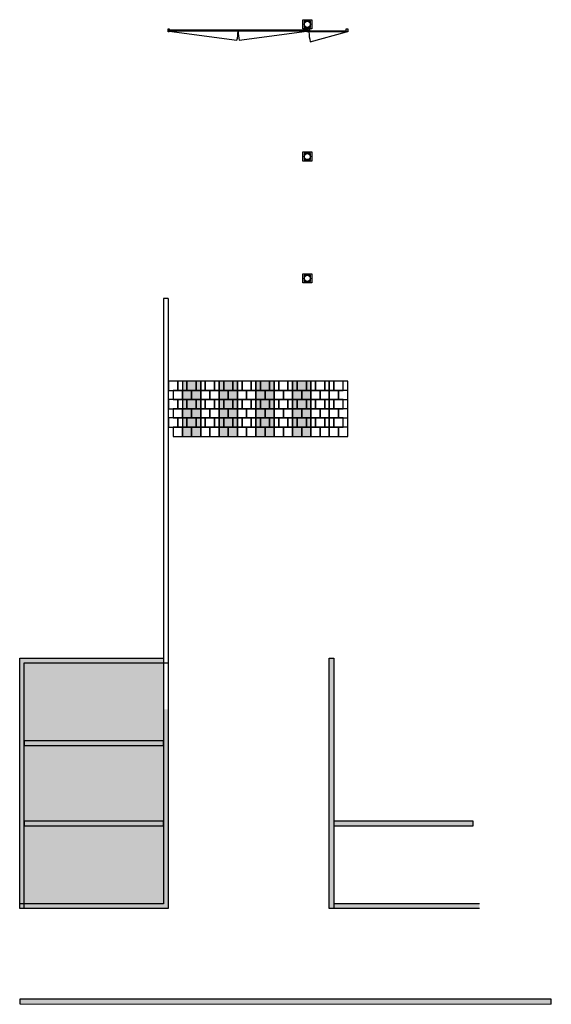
# Model space of a CAD drawing. Header units: millimetres. Extents: x 0 to 74930, y -1933 to 40510.
# Tile 311 of 311: x 57568 to 74930, y 8395 to 40510. Entities that reach past the tile are written whole.
import ezdxf

# ---------------------------------------------------------------- set-up
doc = ezdxf.new("R2010")
doc.units = ezdxf.units.MM
doc.header["$LTSCALE"] = 100
for name, color, linetype in [('T--L9020_OPSTALLEN', 2, 'Continuous'), ('T--L9034_TOEGANGEN', 1, 'Continuous'), ('T--L9072_TERREIN_INR_Belijning', 7, 'Continuous')]:
    doc.layers.add(name, color=color, linetype=linetype)

msp = doc.modelspace()

# ---------------------------------------------------------------- hatches: boundary and pattern name
at = {"layer": 'T--L9072_TERREIN_INR_Belijning', "transparency": 33554559}
h = msp.add_hatch(color=9, dxfattribs=at)
h.dxf.hatch_style = 1
h.paths.add_polyline_path([(63480, 28720), (62880, 28720), (62880, 26920), (63480, 26920)])
h = msp.add_hatch(color=9, dxfattribs=at)
h.dxf.hatch_style = 1
h.paths.add_polyline_path([(64680, 28720), (64080, 28720), (64080, 26920), (64680, 26920)])
h = msp.add_hatch(color=9, dxfattribs=at)
h.dxf.hatch_style = 1
h.paths.add_polyline_path([(65880, 28720), (65280, 28720), (65280, 26920), (65880, 26920)])
h = msp.add_hatch(color=9, dxfattribs=at)
h.dxf.hatch_style = 1
h.paths.add_polyline_path([(67080, 28720), (66480, 28720), (66480, 26920), (67080, 26920)])
h = msp.add_hatch(color=9, dxfattribs=at)
h.dxf.hatch_style = 1
h.paths.add_polyline_path([(62268, 19680), (57568, 19680), (57568, 11670), (57718, 11670), (57718, 19530), (62268, 19530)])
h.paths.add_polyline_path([(62418, 18020), (62268, 18020), (62268, 11670), (57718, 11670), (57718, 11520), (62418, 11520)])
h.paths.add_polyline_path([(57718, 11670), (57568, 11670), (57568, 11520), (57718, 11520)])
h = msp.add_hatch(color=9, dxfattribs=at)
h.dxf.hatch_style = 1
h.paths.add_polyline_path([(67830, 19680), (67680, 19680), (67680, 11520), (67830, 11520)])
h = msp.add_hatch(color=9, dxfattribs=at)
h.dxf.hatch_style = 1
h.paths.add_polyline_path([(57718, 19530), (57718, 11670), (62268, 11670), (62268, 19530)])
h = msp.add_hatch(color=9, dxfattribs=at)
h.dxf.hatch_style = 1
h.paths.add_polyline_path([(57718, 19530), (57718, 11670), (62268, 11670), (62268, 19530)])
h = msp.add_hatch(color=9, dxfattribs=at)
h.dxf.hatch_style = 1
h.paths.add_polyline_path([(62268, 16985), (57718, 16985), (57718, 16835), (62268, 16835)])
h = msp.add_hatch(color=9, dxfattribs=at)
h.dxf.hatch_style = 1
h.paths.add_polyline_path([(62268, 14365), (57718, 14365), (57718, 14215), (62268, 14215)])
h = msp.add_hatch(color=9, dxfattribs=at)
h.dxf.hatch_style = 1
h.paths.add_polyline_path([(72380, 14365), (67830, 14365), (67830, 14215), (72380, 14215)])
h = msp.add_hatch(color=9, dxfattribs=at)
h.dxf.hatch_style = 1
h.paths.add_polyline_path([(72580, 11670), (67830, 11670), (67830, 11520), (72530, 11520), (72580, 11520)])
h = msp.add_hatch(color=9, dxfattribs=at)
h.dxf.hatch_style = 1
h.paths.add_polyline_path([(74930, 8410), (74930, 8560), (57568, 8560), (57568, 8410)])

# ---------------------------------------------------------------- linework, layer by layer
at = {"layer": 'T--L9020_OPSTALLEN'}
for points in [[(66810, 40510), (67110, 40510), (67110, 40210), (66810, 40210)], [(66860, 40460), (66860, 40260), (67060, 40260), (67060, 40460)], [(66810, 36195), (67110, 36195), (67110, 35895), (66810, 35895)], [(66860, 36145), (66860, 35945), (67060, 35945), (67060, 36145)], [(66810, 32223), (67110, 32223), (67110, 31923), (66810, 31923)], [(66860, 32173), (66860, 31973), (67060, 31973), (67060, 32173)]]:
    msp.add_lwpolyline(points, close=True, dxfattribs=at)
for centre in [(66960, 40360), (66960, 36045), (66960, 32073)]:
    msp.add_circle(centre, 100, dxfattribs=at)
at = {"layer": 'T--L9034_TOEGANGEN', "linetype": 'Continuous'}
for points in [[(62418, 40210), (62453, 40210), (62453, 40110), (62418, 40110)], [(66945, 40210), (66980, 40210), (66980, 40110), (66945, 40110)], [(66980, 40210), (67030, 40210), (67030, 40151), (67015, 40151), (67015, 40111), (66980, 40111)], [(67015, 40151), (68245, 40151), (68245, 40110), (67015, 40111)], [(68230, 40210), (68280, 40210), (68280, 40110), (68245, 40110), (68245, 40151), (68230, 40151)]]:
    msp.add_lwpolyline(points, close=True, dxfattribs=at)
for points in [[(62453, 40181), (66945, 40181)], [(64699, 40181), (64699, 40139)], [(66945, 40139), (62453, 40139)], [(62453, 40139), (64659, 39838)], [(64739, 39838), (66945, 40139)], [(67057, 39792), (68245, 40110)]]:
    msp.add_lwpolyline(points, dxfattribs=at)
for centre, radius, start, end in [((63606, 40135), 1093, 344.2581, 0.2458), ((65854, 40137), 1154, 179.8975, 195.0344), ((68245, 40110), 1230, 179.971, 195)]:
    msp.add_arc(centre, radius, start, end, dxfattribs=at)
at = {"layer": 'T--L9072_TERREIN_INR_Belijning'}
for p, q in [((67680, 19680), (67680, 19680)), ((67830, 19680), (67830, 19680)), ((72580, 11670), (67830, 11670)), ((72580, 11670), (72580, 11670)), ((72580, 11670), (72580, 11670)), ((72530, 11520), (67830, 11520)), ((72580, 11520), (72530, 11520))]:
    msp.add_line(p, q, dxfattribs=at)
for points in [[(62418, 31420), (62268, 31420), (62268, 11670), (57718, 11670), (57568, 11670), (57568, 19680), (62268, 19680)], [(62418, 31420), (62418, 11520), (57718, 11520), (57718, 19530), (62418, 19530)], [(62268, 16835), (62268, 16985), (57718, 16985), (57718, 16835), (62268, 16835)], [(62268, 14215), (62268, 14365), (57718, 14365), (57718, 14215), (62268, 14215)], [(72380, 14215), (72380, 14365), (67830, 14365), (67830, 14215), (72380, 14215)], [(57718, 11520), (57568, 11520), (57568, 11670)], [(74930, 8410), (74930, 8560), (57568, 8560), (57568, 8410), (74930, 8395)]]:
    msp.add_lwpolyline(points, dxfattribs=at)
for points in [[(62730, 28720), (62430, 28720), (62430, 28420), (62730, 28420)], [(63030, 28720), (62730, 28720), (62730, 28420), (63030, 28420)], [(63480, 26920), (63480, 28720), (62880, 28720), (62880, 26920)], [(63330, 28720), (63030, 28720), (63030, 28420), (63330, 28420)], [(63630, 28720), (63330, 28720), (63330, 28420), (63630, 28420)], [(64080, 26920), (64080, 28720), (63480, 28720), (63480, 26920)], [(63930, 28720), (63630, 28720), (63630, 28420), (63930, 28420)], [(64230, 28720), (63930, 28720), (63930, 28420), (64230, 28420)], [(64680, 26920), (64680, 28720), (64080, 28720), (64080, 26920)], [(64530, 28720), (64230, 28720), (64230, 28420), (64530, 28420)], [(64830, 28720), (64530, 28720), (64530, 28420), (64830, 28420)], [(65280, 26920), (65280, 28720), (64680, 28720), (64680, 26920)], [(65130, 28720), (64830, 28720), (64830, 28420), (65130, 28420)], [(65430, 28720), (65130, 28720), (65130, 28420), (65430, 28420)], [(65880, 26920), (65880, 28720), (65280, 28720), (65280, 26920)], [(65730, 28720), (65430, 28720), (65430, 28420), (65730, 28420)], [(66030, 28720), (65730, 28720), (65730, 28420), (66030, 28420)], [(66480, 26920), (66480, 28720), (65880, 28720), (65880, 26920)], [(66330, 28720), (66030, 28720), (66030, 28420), (66330, 28420)], [(66630, 28720), (66330, 28720), (66330, 28420), (66630, 28420)], [(67080, 26920), (67080, 28720), (66480, 28720), (66480, 26920)], [(66930, 28720), (66630, 28720), (66630, 28420), (66930, 28420)], [(67230, 28720), (66930, 28720), (66930, 28420), (67230, 28420)], [(67680, 26920), (67680, 28720), (67080, 28720), (67080, 26920)], [(67530, 28720), (67230, 28720), (67230, 28420), (67530, 28420)], [(67830, 28720), (67530, 28720), (67530, 28420), (67830, 28420)], [(68280, 26920), (68280, 28720), (67680, 28720), (67680, 26920)], [(68130, 28720), (67830, 28720), (67830, 28420), (68130, 28420)], [(62880, 28420), (62580, 28420), (62580, 28120), (62880, 28120)], [(62880, 28420), (62580, 28420), (62580, 28120), (62880, 28120)], [(63180, 28420), (62880, 28420), (62880, 28120), (63180, 28120)], [(63480, 28420), (63180, 28420), (63180, 28120), (63480, 28120)], [(63780, 28420), (63480, 28420), (63480, 28120), (63780, 28120)], [(64080, 28420), (63780, 28420), (63780, 28120), (64080, 28120)], [(64380, 28420), (64080, 28420), (64080, 28120), (64380, 28120)], [(64680, 28420), (64380, 28420), (64380, 28120), (64680, 28120)], [(64980, 28420), (64680, 28420), (64680, 28120), (64980, 28120)], [(65280, 28420), (64980, 28420), (64980, 28120), (65280, 28120)], [(65580, 28420), (65280, 28420), (65280, 28120), (65580, 28120)], [(65580, 28420), (65280, 28420), (65280, 28120), (65580, 28120)], [(65880, 28420), (65580, 28420), (65580, 28120), (65880, 28120)], [(66180, 28420), (65880, 28420), (65880, 28120), (66180, 28120)], [(66480, 28420), (66180, 28420), (66180, 28120), (66480, 28120)], [(66780, 28420), (66480, 28420), (66480, 28120), (66780, 28120)], [(67080, 28420), (66780, 28420), (66780, 28120), (67080, 28120)], [(67380, 28420), (67080, 28420), (67080, 28120), (67380, 28120)], [(67680, 28420), (67380, 28420), (67380, 28120), (67680, 28120)], [(67980, 28420), (67680, 28420), (67680, 28120), (67980, 28120)], [(68280, 28420), (67980, 28420), (67980, 28120), (68280, 28120)], [(62730, 28120), (62430, 28120), (62430, 27820), (62730, 27820)], [(63030, 28120), (62730, 28120), (62730, 27820), (63030, 27820)], [(63330, 28120), (63030, 28120), (63030, 27820), (63330, 27820)], [(63630, 28120), (63330, 28120), (63330, 27820), (63630, 27820)], [(63930, 28120), (63630, 28120), (63630, 27820), (63930, 27820)], [(64230, 28120), (63930, 28120), (63930, 27820), (64230, 27820)], [(64530, 28120), (64230, 28120), (64230, 27820), (64530, 27820)], [(64830, 28120), (64530, 28120), (64530, 27820), (64830, 27820)], [(65130, 28120), (64830, 28120), (64830, 27820), (65130, 27820)], [(65430, 28120), (65130, 28120), (65130, 27820), (65430, 27820)], [(65730, 28120), (65430, 28120), (65430, 27820), (65730, 27820)], [(66030, 28120), (65730, 28120), (65730, 27820), (66030, 27820)], [(66330, 28120), (66030, 28120), (66030, 27820), (66330, 27820)], [(66630, 28120), (66330, 28120), (66330, 27820), (66630, 27820)], [(66930, 28120), (66630, 28120), (66630, 27820), (66930, 27820)], [(67230, 28120), (66930, 28120), (66930, 27820), (67230, 27820)], [(67530, 28120), (67230, 28120), (67230, 27820), (67530, 27820)], [(67830, 28120), (67530, 28120), (67530, 27820), (67830, 27820)], [(68130, 28120), (67830, 28120), (67830, 27820), (68130, 27820)], [(62880, 27820), (62580, 27820), (62580, 27520), (62880, 27520)], [(62880, 27820), (62580, 27820), (62580, 27520), (62880, 27520)], [(63180, 27820), (62880, 27820), (62880, 27520), (63180, 27520)], [(63480, 27820), (63180, 27820), (63180, 27520), (63480, 27520)], [(63780, 27820), (63480, 27820), (63480, 27520), (63780, 27520)], [(64080, 27820), (63780, 27820), (63780, 27520), (64080, 27520)], [(64380, 27820), (64080, 27820), (64080, 27520), (64380, 27520)], [(64680, 27820), (64380, 27820), (64380, 27520), (64680, 27520)], [(64980, 27820), (64680, 27820), (64680, 27520), (64980, 27520)], [(65280, 27820), (64980, 27820), (64980, 27520), (65280, 27520)], [(65580, 27820), (65280, 27820), (65280, 27520), (65580, 27520)], [(65580, 27820), (65280, 27820), (65280, 27520), (65580, 27520)], [(65880, 27820), (65580, 27820), (65580, 27520), (65880, 27520)], [(66180, 27820), (65880, 27820), (65880, 27520), (66180, 27520)], [(66480, 27820), (66180, 27820), (66180, 27520), (66480, 27520)], [(66780, 27820), (66480, 27820), (66480, 27520), (66780, 27520)], [(67080, 27820), (66780, 27820), (66780, 27520), (67080, 27520)], [(67380, 27820), (67080, 27820), (67080, 27520), (67380, 27520)], [(67680, 27820), (67380, 27820), (67380, 27520), (67680, 27520)], [(67980, 27820), (67680, 27820), (67680, 27520), (67980, 27520)], [(68280, 27820), (67980, 27820), (67980, 27520), (68280, 27520)], [(62730, 27520), (62430, 27520), (62430, 27220), (62730, 27220)], [(63030, 27520), (62730, 27520), (62730, 27220), (63030, 27220)], [(63330, 27520), (63030, 27520), (63030, 27220), (63330, 27220)], [(63630, 27520), (63330, 27520), (63330, 27220), (63630, 27220)], [(63930, 27520), (63630, 27520), (63630, 27220), (63930, 27220)], [(64230, 27520), (63930, 27520), (63930, 27220), (64230, 27220)], [(64530, 27520), (64230, 27520), (64230, 27220), (64530, 27220)], [(64830, 27520), (64530, 27520), (64530, 27220), (64830, 27220)], [(65130, 27520), (64830, 27520), (64830, 27220), (65130, 27220)], [(65430, 27520), (65130, 27520), (65130, 27220), (65430, 27220)], [(65730, 27520), (65430, 27520), (65430, 27220), (65730, 27220)], [(66030, 27520), (65730, 27520), (65730, 27220), (66030, 27220)], [(66330, 27520), (66030, 27520), (66030, 27220), (66330, 27220)], [(66630, 27520), (66330, 27520), (66330, 27220), (66630, 27220)], [(66930, 27520), (66630, 27520), (66630, 27220), (66930, 27220)], [(67230, 27520), (66930, 27520), (66930, 27220), (67230, 27220)], [(67530, 27520), (67230, 27520), (67230, 27220), (67530, 27220)], [(67830, 27520), (67530, 27520), (67530, 27220), (67830, 27220)], [(68130, 27520), (67830, 27520), (67830, 27220), (68130, 27220)], [(62880, 27220), (62580, 27220), (62580, 26920), (62880, 26920)], [(62880, 27220), (62580, 27220), (62580, 26920), (62880, 26920)], [(63180, 27220), (62880, 27220), (62880, 26920), (63180, 26920)], [(63480, 27220), (63180, 27220), (63180, 26920), (63480, 26920)], [(63780, 27220), (63480, 27220), (63480, 26920), (63780, 26920)], [(64080, 27220), (63780, 27220), (63780, 26920), (64080, 26920)], [(64380, 27220), (64080, 27220), (64080, 26920), (64380, 26920)], [(64680, 27220), (64380, 27220), (64380, 26920), (64680, 26920)], [(64980, 27220), (64680, 27220), (64680, 26920), (64980, 26920)], [(65280, 27220), (64980, 27220), (64980, 26920), (65280, 26920)], [(65580, 27220), (65280, 27220), (65280, 26920), (65580, 26920)], [(65580, 27220), (65280, 27220), (65280, 26920), (65580, 26920)], [(65880, 27220), (65580, 27220), (65580, 26920), (65880, 26920)], [(66180, 27220), (65880, 27220), (65880, 26920), (66180, 26920)], [(66480, 27220), (66180, 27220), (66180, 26920), (66480, 26920)], [(66780, 27220), (66480, 27220), (66480, 26920), (66780, 26920)], [(67080, 27220), (66780, 27220), (66780, 26920), (67080, 26920)], [(67380, 27220), (67080, 27220), (67080, 26920), (67380, 26920)], [(67680, 27220), (67380, 27220), (67380, 26920), (67680, 26920)], [(67980, 27220), (67680, 27220), (67680, 26920), (67980, 26920)], [(68280, 27220), (67980, 27220), (67980, 26920), (68280, 26920)], [(67830, 19680), (67830, 11520), (67680, 11520), (67680, 19680)]]:
    msp.add_lwpolyline(points, close=True, dxfattribs=at)

doc.saveas('drawing.dxf')
